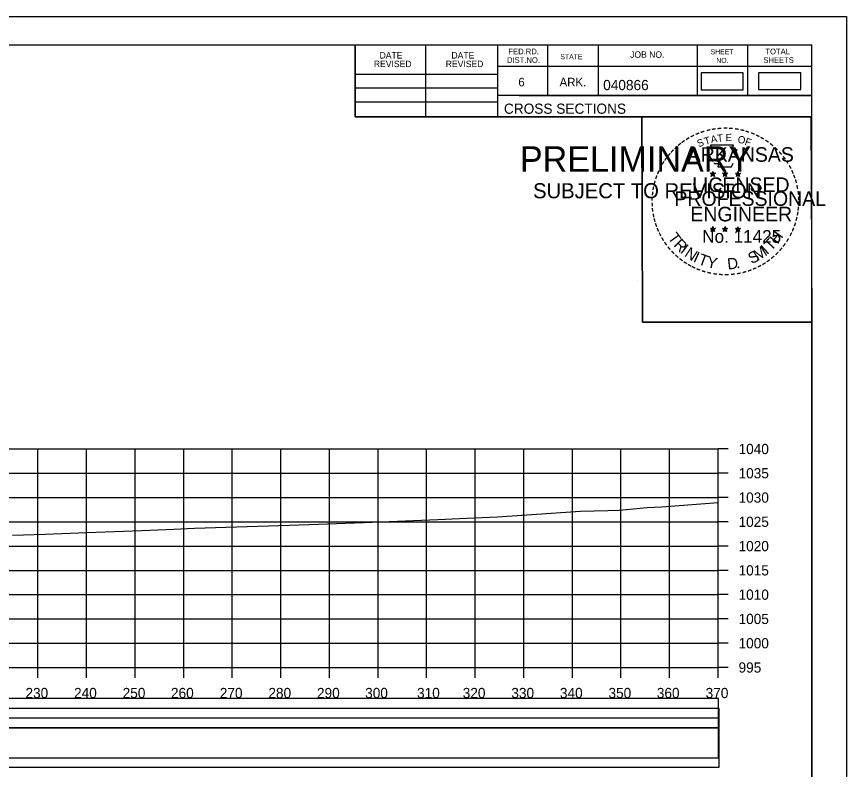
# Model space of a CAD drawing. Extents: x 1370565 to 1374448, y 301010 to 304637.
# Drawn here: x 1374277.1 to 1374447.9, y 301898 to 302053 of the extents above; entities that cross this region are included whole.
import ezdxf

# ---------------------------------------------------------------- set-up
doc = ezdxf.new("R2010")
doc.units = 0
for name, color, linetype in [('Default', 7, 'Continuous'), ('R_Axis', 7, 'Continuous'), ('R_Axis Annot', 7, 'Continuous'), ('R_Border', 7, 'Continuous'), ('R_Border PE', 7, 'Continuous'), ('R_Border Prem', 7, 'Continuous'), ('R_Drive', 7, 'Continuous'), ('R_Exist Surface', 7, 'Continuous'), ('R_Grid', 7, 'Continuous'), ('R_No Plot', 7, 'Continuous')]:
    doc.layers.add(name, color=color, linetype=linetype)

msp = doc.modelspace()

# ---------------------------------------------------------------- linework, layer by layer
at = {"layer": 'Default'}
for points in [[(1374418.01, 302037.94), (1374426.7, 302037.94), (1374426.7, 302041.38), (1374418.01, 302041.38)], [(1373981.44, 301908.59), (1374421.61, 301908.59), (1374421.61, 301912.58), (1373981.44, 301912.58)], [(1373981.44, 301900.36), (1374421.61, 301900.36), (1374421.61, 301908.51), (1373981.44, 301908.51)]]:
    msp.add_lwpolyline(points, close=True, dxfattribs=at)
at = {"layer": 'R_Axis'}
for p, q in [((1374421.52, 301918.96), (1374421.52, 301963.96)), ((1374423.62, 301963.96), (1374421.52, 301963.96)), ((1374423.62, 301958.96), (1374421.52, 301958.96)), ((1374423.62, 301953.96), (1374421.52, 301953.96)), ((1374423.62, 301948.96), (1374421.52, 301948.96)), ((1374423.62, 301943.96), (1374421.52, 301943.96)), ((1374423.62, 301938.96), (1374421.52, 301938.96)), ((1374423.62, 301933.96), (1374421.52, 301933.96)), ((1374423.62, 301928.96), (1374421.52, 301928.96)), ((1374423.62, 301923.96), (1374421.52, 301923.96)), ((1373981.52, 301918.96), (1374421.52, 301918.96)), ((1374281.52, 301916.86), (1374281.52, 301918.96)), ((1374291.52, 301916.86), (1374291.52, 301918.96)), ((1374301.52, 301916.86), (1374301.52, 301918.96)), ((1374311.52, 301916.86), (1374311.52, 301918.96)), ((1374321.52, 301916.86), (1374321.52, 301918.96)), ((1374331.52, 301916.86), (1374331.52, 301918.96)), ((1374341.52, 301916.86), (1374341.52, 301918.96)), ((1374351.52, 301916.86), (1374351.52, 301918.96)), ((1374361.52, 301916.86), (1374361.52, 301918.96)), ((1374371.52, 301916.86), (1374371.52, 301918.96)), ((1374381.52, 301916.86), (1374381.52, 301918.96)), ((1374391.52, 301916.86), (1374391.52, 301918.96)), ((1374401.52, 301916.86), (1374401.52, 301918.96)), ((1374411.52, 301916.86), (1374411.52, 301918.96)), ((1374421.52, 301916.86), (1374421.52, 301918.96)), ((1374423.62, 301918.96), (1374421.52, 301918.96))]:
    msp.add_line(p, q, dxfattribs=at)
at = {"layer": 'R_Border'}
for p, q in [((1373966.52, 302047.15), (1374440.79, 302047.15)), ((1374346.83, 302032.33), (1374346.83, 302047.15)), ((1374361.35, 302032.33), (1374361.35, 302047.15)), ((1374376.14, 302047.15), (1374376.14, 302032.33)), ((1374386.4, 302047.15), (1374386.4, 302036.74)), ((1374396.81, 302047.15), (1374396.81, 302036.74)), ((1374417.18, 302047.15), (1374417.18, 302036.74)), ((1374427.59, 302047.15), (1374427.59, 302036.74)), ((1374440.79, 301738.96), (1374440.79, 302047.15)), ((1374440.79, 302042.77), (1374440.79, 302042.77)), ((1374346.83, 302041.12), (1374376.14, 302041.12)), ((1374440.79, 302042.74), (1374376.14, 302042.74)), ((1374346.83, 302038.33), (1374376.14, 302038.33)), ((1374440.79, 302036.74), (1374376.14, 302036.74)), ((1374380.58, 302036.74), (1374440.79, 302036.74)), ((1374346.83, 302035.42), (1374376.14, 302035.42)), ((1374440.79, 302032.33), (1374346.83, 302032.33))]:
    msp.add_line(p, q, dxfattribs=at)
at = {"layer": 'R_Border PE'}
for p, q in [((1374419.92, 302020.72), (1374420.44, 302020.55)), ((1374419.92, 302020.72), (1374420.3, 302020.65)), ((1374419.92, 302020.72), (1374420.28, 302020.53)), ((1374420.44, 302021.1), (1374420.38, 302020.72)), ((1374420.44, 302020.55), (1374420.44, 302021.1)), ((1374420.44, 302021.1), (1374420.52, 302020.72)), ((1374420.97, 302020.72), (1374420.44, 302020.55)), ((1374420.97, 302020.72), (1374420.54, 302020.64)), ((1374420.97, 302020.72), (1374420.66, 302020.56)), ((1374422.43, 302020.72), (1374422.95, 302020.55)), ((1374422.43, 302020.72), (1374422.81, 302020.65)), ((1374422.43, 302020.72), (1374422.78, 302020.53)), ((1374422.95, 302021.1), (1374422.89, 302020.72)), ((1374422.95, 302020.55), (1374422.95, 302021.1)), ((1374422.95, 302021.1), (1374423.02, 302020.72)), ((1374423.47, 302020.72), (1374422.95, 302020.55)), ((1374423.47, 302020.72), (1374423.04, 302020.64)), ((1374423.47, 302020.72), (1374423.16, 302020.56)), ((1374425.07, 302020.7), (1374425.6, 302020.53)), ((1374425.07, 302020.7), (1374425.45, 302020.63)), ((1374425.07, 302020.7), (1374425.43, 302020.52)), ((1374425.6, 302021.08), (1374425.53, 302020.7)), ((1374425.6, 302020.53), (1374425.6, 302021.08)), ((1374425.6, 302021.08), (1374425.67, 302020.7)), ((1374426.12, 302020.7), (1374425.6, 302020.53)), ((1374426.12, 302020.7), (1374425.69, 302020.62)), ((1374426.12, 302020.7), (1374425.81, 302020.55)), ((1374420.12, 302020.1), (1374420.44, 302020.55)), ((1374420.12, 302020.1), (1374420.31, 302020.47)), ((1374420.12, 302020.1), (1374420.44, 302020.43)), ((1374420.76, 302020.1), (1374420.44, 302020.55)), ((1374420.76, 302020.1), (1374420.44, 302020.43)), ((1374420.76, 302020.1), (1374420.56, 302020.54)), ((1374422.63, 302020.1), (1374422.95, 302020.55)), ((1374422.63, 302020.1), (1374422.81, 302020.47)), ((1374422.63, 302020.1), (1374422.95, 302020.43)), ((1374423.27, 302020.1), (1374422.95, 302020.55)), ((1374423.27, 302020.1), (1374422.95, 302020.43)), ((1374423.27, 302020.1), (1374423.06, 302020.54)), ((1374425.27, 302020.09), (1374425.6, 302020.53)), ((1374425.27, 302020.09), (1374425.46, 302020.45)), ((1374425.27, 302020.09), (1374425.59, 302020.41)), ((1374425.92, 302020.09), (1374425.59, 302020.41)), ((1374425.92, 302020.09), (1374425.6, 302020.53)), ((1374425.92, 302020.09), (1374425.71, 302020.52)), ((1374419.92, 302009.36), (1374420.44, 302009.19)), ((1374419.92, 302009.36), (1374420.29, 302009.29)), ((1374419.92, 302009.36), (1374420.27, 302009.17)), ((1374420.11, 302008.74), (1374420.44, 302009.19)), ((1374420.11, 302008.74), (1374420.3, 302009.11)), ((1374420.11, 302008.74), (1374420.44, 302009.07)), ((1374420.44, 302009.74), (1374420.38, 302009.36)), ((1374420.44, 302009.19), (1374420.44, 302009.74)), ((1374420.44, 302009.74), (1374420.51, 302009.36)), ((1374420.96, 302009.36), (1374420.44, 302009.19)), ((1374420.76, 302008.74), (1374420.44, 302009.19)), ((1374420.76, 302008.74), (1374420.44, 302009.07)), ((1374420.96, 302009.36), (1374420.53, 302009.28)), ((1374420.76, 302008.74), (1374420.55, 302009.18)), ((1374420.96, 302009.36), (1374420.65, 302009.2)), ((1374422.42, 302009.36), (1374422.94, 302009.19)), ((1374422.42, 302009.36), (1374422.8, 302009.29)), ((1374422.42, 302009.36), (1374422.77, 302009.17)), ((1374422.62, 302008.74), (1374422.94, 302009.19)), ((1374422.62, 302008.74), (1374422.81, 302009.11)), ((1374422.62, 302008.74), (1374422.94, 302009.07)), ((1374422.94, 302009.74), (1374422.88, 302009.36)), ((1374422.94, 302009.19), (1374422.94, 302009.74)), ((1374422.94, 302009.74), (1374423.02, 302009.36)), ((1374423.46, 302009.36), (1374422.94, 302009.19)), ((1374423.26, 302008.74), (1374422.94, 302009.19)), ((1374423.26, 302008.74), (1374422.94, 302009.07)), ((1374423.46, 302009.36), (1374423.03, 302009.28)), ((1374423.26, 302008.74), (1374423.06, 302009.18)), ((1374423.46, 302009.36), (1374423.16, 302009.2)), ((1374425.07, 302009.34), (1374425.59, 302009.18)), ((1374425.07, 302009.34), (1374425.45, 302009.27)), ((1374425.07, 302009.34), (1374425.42, 302009.16)), ((1374425.27, 302008.73), (1374425.59, 302009.18)), ((1374425.27, 302008.73), (1374425.46, 302009.1)), ((1374425.27, 302008.73), (1374425.59, 302009.06)), ((1374425.59, 302009.72), (1374425.53, 302009.34)), ((1374425.59, 302009.18), (1374425.59, 302009.72)), ((1374425.59, 302009.72), (1374425.67, 302009.35)), ((1374426.11, 302009.34), (1374425.59, 302009.18)), ((1374425.91, 302008.73), (1374425.59, 302009.18)), ((1374425.91, 302008.73), (1374425.59, 302009.05)), ((1374426.11, 302009.34), (1374425.68, 302009.27)), ((1374425.91, 302008.73), (1374425.71, 302009.17)), ((1374426.11, 302009.34), (1374425.81, 302009.19))]:
    msp.add_line(p, q, dxfattribs=at)
for points in [[(1374419.98, 302026.53), (1374420.39, 302025.29)], [(1374425.25, 302025.15), (1374425.46, 302025.58), (1374424.43, 302025.54), (1374424.66, 302026.53), (1374419.98, 302026.53)], [(1374420.72, 302022.9), (1374420.72, 302022.77), (1374421.57, 302022.74), (1374421.48, 302022.03), (1374424.29, 302022.03), (1374424.59, 302022.83)], [(1374420.44, 302021.1), (1374420.76, 302020.1), (1374419.92, 302020.72), (1374420.97, 302020.72), (1374420.12, 302020.1), (1374420.44, 302021.1)], [(1374422.95, 302021.1), (1374423.27, 302020.1), (1374422.43, 302020.72), (1374423.47, 302020.72), (1374422.63, 302020.1), (1374422.95, 302021.1)], [(1374425.6, 302021.08), (1374425.92, 302020.09), (1374425.07, 302020.7), (1374426.12, 302020.7), (1374425.27, 302020.09), (1374425.6, 302021.08)], [(1374420.44, 302009.74), (1374420.76, 302008.74), (1374419.92, 302009.36), (1374420.96, 302009.36), (1374420.11, 302008.74), (1374420.44, 302009.74)], [(1374422.94, 302009.74), (1374423.26, 302008.74), (1374422.42, 302009.36), (1374423.46, 302009.36), (1374422.62, 302008.74), (1374422.94, 302009.74)], [(1374425.59, 302009.72), (1374425.91, 302008.73), (1374425.07, 302009.34), (1374426.11, 302009.34), (1374425.27, 302008.73), (1374425.59, 302009.72)]]:
    msp.add_lwpolyline(points, dxfattribs=at)
for centre, radius in [((1374420.44, 302020.55), 0.258), ((1374420.44, 302020.55), 0.217), ((1374420.44, 302020.55), 0.174), ((1374420.44, 302020.55), 0.149), ((1374420.44, 302020.55), 0.112), ((1374420.44, 302020.55), 0.0743), ((1374420.44, 302020.55), 0.0445), ((1374422.95, 302020.55), 0.258), ((1374422.95, 302020.55), 0.217), ((1374422.95, 302020.55), 0.174), ((1374422.95, 302020.55), 0.149), ((1374422.95, 302020.55), 0.112), ((1374422.95, 302020.55), 0.0743), ((1374422.95, 302020.55), 0.0445), ((1374425.59, 302020.53), 0.258), ((1374425.59, 302020.53), 0.217), ((1374425.59, 302020.53), 0.174), ((1374425.59, 302020.53), 0.149), ((1374425.59, 302020.53), 0.112), ((1374425.59, 302020.53), 0.0743), ((1374425.59, 302020.53), 0.0445), ((1374420.44, 302009.19), 0.258), ((1374420.44, 302009.19), 0.217), ((1374420.44, 302009.19), 0.174), ((1374420.44, 302009.19), 0.149), ((1374420.44, 302009.19), 0.112), ((1374420.44, 302009.19), 0.0743), ((1374420.44, 302009.19), 0.0445), ((1374422.94, 302009.19), 0.258), ((1374422.94, 302009.19), 0.217), ((1374422.94, 302009.19), 0.174), ((1374422.94, 302009.19), 0.149), ((1374422.94, 302009.19), 0.112), ((1374422.94, 302009.19), 0.0743), ((1374422.94, 302009.19), 0.0445), ((1374425.59, 302009.17), 0.258), ((1374425.59, 302009.17), 0.217), ((1374425.59, 302009.17), 0.174), ((1374425.59, 302009.17), 0.149), ((1374425.59, 302009.17), 0.112), ((1374425.59, 302009.17), 0.0743), ((1374425.59, 302009.17), 0.0445)]:
    msp.add_circle(centre, radius, dxfattribs=at)
at = {"layer": 'R_Drive'}
for points in [[(1374429.82, 302037.96), (1374438.51, 302037.96), (1374438.51, 302041.4), (1374429.82, 302041.4)], [(1373981.52, 301906.55), (1374421.73, 301906.55), (1374421.73, 301910.55), (1373981.52, 301910.55)], [(1373981.52, 301898.41), (1374421.73, 301898.41), (1374421.73, 301906.55), (1373981.52, 301906.55)]]:
    msp.add_lwpolyline(points, close=True, dxfattribs=at)
at = {"layer": 'R_Exist Surface'}
msp.add_lwpolyline([(1374276.28, 301946.22), (1374283, 301946.42), (1374291.57, 301946.74), (1374302.88, 301947.2), (1374309.5, 301947.48), (1374313.77, 301947.68), (1374333.33, 301948.28), (1374339.28, 301948.45), (1374346.68, 301948.74), (1374352.19, 301948.98), (1374363.86, 301949.45), (1374368.3, 301949.66), (1374376.11, 301950.02), (1374393.22, 301951.13), (1374398.85, 301951.26), (1374401.13, 301951.36), (1374406.9, 301951.89), (1374409.92, 301952.08), (1374421.52, 301952.92)], dxfattribs=at)
at = {"layer": 'R_Grid'}
for p, q in [((1373981.52, 301963.96), (1374421.52, 301963.96)), ((1374281.52, 301918.96), (1374281.52, 301963.96)), ((1374291.52, 301918.96), (1374291.52, 301963.96)), ((1374301.52, 301918.96), (1374301.52, 301963.96)), ((1374311.52, 301918.96), (1374311.52, 301963.96)), ((1374321.52, 301918.96), (1374321.52, 301963.96)), ((1374331.52, 301918.96), (1374331.52, 301963.96)), ((1374341.52, 301918.96), (1374341.52, 301963.96)), ((1374351.52, 301918.96), (1374351.52, 301963.96)), ((1374361.52, 301918.96), (1374361.52, 301963.96)), ((1374371.52, 301918.96), (1374371.52, 301963.96)), ((1374381.52, 301918.96), (1374381.52, 301963.96)), ((1374391.52, 301918.96), (1374391.52, 301963.96)), ((1374401.52, 301918.96), (1374401.52, 301963.96)), ((1374411.52, 301918.96), (1374411.52, 301963.96)), ((1374421.52, 301918.96), (1374421.52, 301963.96)), ((1373981.52, 301958.96), (1374421.52, 301958.96)), ((1373981.52, 301953.96), (1374421.52, 301953.96)), ((1373981.52, 301948.96), (1374421.52, 301948.96)), ((1373981.52, 301943.96), (1374421.52, 301943.96)), ((1373981.52, 301938.96), (1374421.52, 301938.96)), ((1373981.52, 301933.96), (1374421.52, 301933.96)), ((1373981.52, 301928.96), (1374421.52, 301928.96)), ((1373981.52, 301923.96), (1374421.52, 301923.96)), ((1373981.52, 301918.96), (1374421.52, 301918.96))]:
    msp.add_line(p, q, dxfattribs=at)
at = {"layer": 'R_No Plot'}
for p, q in [((1373947.92, 302053), (1374447.92, 302053)), ((1374404.85, 301998.65), (1374404.85, 301998.65))]:
    msp.add_line(p, q, dxfattribs=at)
for points in [[(1373947.91, 302053), (1374447.92, 302053), (1374447.92, 301732.99), (1373947.91, 301732.99)], [(1374317.4, 302047.15), (1374346.83, 302047.15), (1374346.83, 302032.33), (1374371, 302032.33), (1374405.8, 302032.33), (1374405.98, 301990.1), (1374440.79, 301990.1), (1374440.79, 301738.96), (1373966.52, 301738.96), (1373966.52, 302047.15)], [(1374405.8, 302032.33), (1374440.61, 302032.33), (1374440.79, 301990.1), (1374405.98, 301990.1)]]:
    msp.add_lwpolyline(points, close=True, dxfattribs=at)

# ---------------------------------------------------------------- texts
at = {"layer": 'R_Axis Annot'}
for s, p in [('1040', (1374425.72, 301962.91)), ('1035', (1374425.72, 301957.91)), ('1030', (1374425.72, 301952.91)), ('1025', (1374425.72, 301947.91)), ('1020', (1374425.72, 301942.91)), ('1015', (1374425.72, 301937.91)), ('1010', (1374425.72, 301932.91)), ('1005', (1374425.72, 301927.91)), ('1000', (1374425.72, 301922.91)), ('995', (1374425.72, 301917.91)), ('230', (1374278.95, 301912.66)), ('240', (1374288.95, 301912.66)), ('250', (1374298.95, 301912.66)), ('260', (1374308.9, 301912.66)), ('270', (1374318.95, 301912.66)), ('280', (1374328.95, 301912.66)), ('290', (1374338.95, 301912.66)), ('300', (1374348.87, 301912.66)), ('310', (1374359.55, 301912.66)), ('320', (1374368.95, 301912.66)), ('330', (1374378.95, 301912.66)), ('340', (1374388.95, 301912.66)), ('350', (1374398.95, 301912.66)), ('360', (1374408.9, 301912.66)), ('370', (1374418.95, 301912.66))]:
    msp.add_text(s, height=2.1, dxfattribs=at).set_placement(p)
at = {"layer": 'R_Border'}
for s, height, p in [('FED.RD.', 1.173, (1374378.36, 302045.23)), ('SHEET', 1.026, (1374419.97, 302045.23)), ('TOTAL', 1.173, (1374431.25, 302045.23)), ('DATE', 1.319, (1374351.84, 302044.36)), ('DATE', 1.319, (1374366.63, 302044.36)), ('DIST.NO.', 1.173, (1374378.06, 302043.46)), ('STATE', 1.026, (1374389.04, 302044.21)), ('JOB NO.', 1.319, (1374403.41, 302044.51)), ('NO.', 1.026, (1374421.14, 302043.46)), ('SHEETS', 1.173, (1374430.83, 302043.46)), ('REVISED', 1.319, (1374350.67, 302042.59)), ('REVISED', 1.319, (1374365.46, 302042.59)), ('6', 1.76, (1374380.4, 302038.63)), ('ARK.', 1.758, (1374388.89, 302038.63)), ('040866', 2.1, (1374397.86, 302037.85)), ('CROSS SECTIONS', 2.1, (1374377.44, 302032.98))]:
    msp.add_text(s, height=height, rotation=360, dxfattribs=at).set_placement(p)
at = {"layer": 'R_Border PE'}
for s, height, rotation, p in [('-', 2.4, 24.3072, (1374417.15, 302027.82)), ('-', 2.4, 19.1761, (1374418.1, 302028.22)), ('-', 2.4, 13.6301, (1374419.23, 302028.59)), ('-', 2.4, 10.2193, (1374420.25, 302028.83)), ('-', 2.4, 5.8968, (1374421.34, 302028.99)), ('-', 2.4, 0.1862, (1374422.5, 302029.1)), ('-', 2.4, 357.743, (1374423.58, 302029.08)), ('-', 2.4, 352.1617, (1374424.7, 302029)), ('-', 2.4, 347.2049, (1374425.78, 302028.83)), ('-', 2.4, 342.3362, (1374426.73, 302028.59)), ('-', 2.4, 337.8551, (1374427.83, 302028.26)), ('-', 2.4, 36.2317, (1374414.44, 302026.2)), ('-', 2.4, 34.0636, (1374415.31, 302026.79)), ('-', 2.4, 28.7918, (1374416.2, 302027.34)), ('S', 1.5, 21.594, (1374417.52, 302026.05)), ('T', 1.5, 16.4036, (1374418.89, 302026.55)), ('A', 1.5, 11.2132, (1374420.13, 302026.92)), ('T', 1.5, 6.0228, (1374421.4, 302027.17)), ('E', 1.5, 0.8323, (1374423.06, 302027.34)), ('O', 1.5, 350.4515, (1374425.46, 302027.02)), ('F', 1.5, 340.0707, (1374426.89, 302026.68)), ('-', 2.4, 334.1211, (1374428.78, 302027.85)), ('-', 2.4, 329.6409, (1374429.65, 302027.43)), ('-', 2.4, 325.8627, (1374430.61, 302026.89)), ('-', 2.4, 42.9622, (1374413.08, 302025)), ('-', 2.4, 38.9507, (1374413.73, 302025.63)), ('ARKANSAS', 3, 360, (1374415.26, 302023.1)), ('-', 2.4, 320.5297, (1374431.53, 302026.25)), ('-', 2.4, 315.5786, (1374432.43, 302025.52)), ('-', 2.4, 54.2325, (1374411.18, 302022.71)), ('-', 2.4, 50.6142, (1374411.8, 302023.56)), ('-', 2.4, 48.4231, (1374412.41, 302024.29)), ('-', 2.4, 309.8797, (1374433.28, 302024.69)), ('-', 2.4, 306.6522, (1374434.07, 302023.79)), ('-', 2.4, 62.8713, (1374410.23, 302021)), ('-', 2.4, 58.0706, (1374410.69, 302021.92)), ('-', 2.1, 303.6753, (1374434.8, 302022.94)), ('-', 2.4, 299.6684, (1374435.27, 302022.03)), ('-', 2.4, 67.7743, (1374409.84, 302020.08)), ('-', 2.4, 294.6628, (1374435.76, 302021.11)), ('-', 2.4, 75.461, (1374409.21, 302018.06)), ('-', 2.4, 72.3945, (1374409.51, 302019.14)), ('LICENSED', 3, 360, (1374416.16, 302016.88)), ('DWB', 0.015, 360, (1374420.43, 302020.54)), ('DWB', 0.015, 360, (1374422.93, 302020.54)), ('DWB', 0.015, 360, (1374425.58, 302020.53)), ('-', 2.4, 290.5728, (1374436.15, 302020.24)), ('-', 2.4, 285.1233, (1374436.5, 302019.37)), ('-', 2.4, 81.2013, (1374409.01, 302016.99)), ('-', 2.4, 280.5493, (1374436.8, 302018.26)), ('-', 2.4, 89.0622, (1374408.86, 302014.91)), ('-', 2.4, 85.1863, (1374408.9, 302015.96)), ('PROFESSIONAL', 3, 360, (1374412.52, 302014.02)), ('-', 2.4, 276.5962, (1374437.04, 302017.11)), ('-', 2.4, 274.3301, (1374437.13, 302016.02)), ('-', 2.4, 94.1959, (1374408.92, 302013.82)), ('ENGINEER', 3, 360, (1374415.8, 302010.83)), ('-', 2.4, 263.5172, (1374437.15, 302014.08)), ('-', 2.4, 269.9407, (1374437.18, 302015.08)), ('-', 2.4, 98.9479, (1374409.02, 302012.82)), ('-', 2.4, 101.7149, (1374409.23, 302011.72)), ('-', 2.4, 260.9953, (1374437.05, 302013.1)), ('-', 2.4, 105.4578, (1374409.47, 302010.83)), ('-', 2.4, 109.0874, (1374409.79, 302009.88)), ('-', 2.4, 252.8681, (1374436.61, 302011)), ('-', 2.4, 255.7626, (1374436.88, 302012.08)), ('-', 2.4, 114.0643, (1374410.17, 302008.99)), ('T', 2.31, 306.0406, (1374411.08, 302007.45)), ('No. 11425', 2.635, 360, (1374418.24, 302006.41)), ('DWB', 0.015, 360, (1374420.42, 302009.18)), ('DWB', 0.015, 360, (1374422.92, 302009.18)), ('DWB', 0.015, 360, (1374425.57, 302009.17)), ('H', 2.31, 54.6088, (1374433.76, 302006)), ('-', 2.4, 247.8887, (1374436.27, 302009.99)), ('-', 2.4, 115.7289, (1374410.63, 302008.06)), ('-', 2.4, 120.4471, (1374411.17, 302007.18)), ('R', 2.31, 314.005, (1374412.22, 302005.88)), ('T', 2.31, 46.6444, (1374432.42, 302004.59)), ('-', 2.4, 239.0712, (1374435.29, 302007.92)), ('-', 2.4, 244.6197, (1374435.88, 302009.05)), ('-', 2.4, 125.8934, (1374411.77, 302006.34)), ('-', 2.4, 130.7181, (1374412.46, 302005.51)), ('I', 2.31, 321.9694, (1374413.57, 302004.48)), ('N', 2.31, 326.5002, (1374414.42, 302003.77)), ('M', 2.31, 32.6563, (1374429.66, 302002.6)), ('I', 2.31, 42.1136, (1374431.58, 302003.87)), ('-', 2.4, 231.2538, (1374434.04, 302006.09)), ('-', 2.4, 233.8452, (1374434.69, 302006.94)), ('-', 2.4, 134.2238, (1374413.24, 302004.69)), ('-', 2.4, 138.9338, (1374414.03, 302004)), ('I', 2.31, 335.3603, (1374416.24, 302002.59)), ('T', 2.31, 339.8912, (1374417.23, 302002.1)), ('Y', 2.31, 347.8556, (1374419.05, 302001.43)), ('S', 2.31, 26.9312, (1374428.4, 302001.99)), ('-', 2.4, 221.0851, (1374432.54, 302004.48)), ('-', 2.4, 225.7653, (1374433.32, 302005.24)), ('-', 2.4, 144.6463, (1374414.86, 302003.39)), ('-', 2.4, 148.0898, (1374415.7, 302002.83)), ('-', 2.4, 151.5704, (1374416.57, 302002.34)), ('D', 2.31, 6.3969, (1374423.53, 302000.89)), ('-', 2.4, 207.3568, (1374430.08, 302002.67)), ('-', 2.4, 212.2491, (1374430.92, 302003.19)), ('-', 2.4, 215.7363, (1374431.72, 302003.77)), ('-', 2.4, 154.6002, (1374417.35, 302001.97)), ('-', 2.4, 158.5612, (1374418.29, 302001.59)), ('-', 2.4, 162.7983, (1374419.32, 302001.27)), ('-', 2.4, 167.5555, (1374420.39, 302001.03)), ('-', 2.4, 173.1155, (1374421.55, 302000.86)), ('-', 2.4, 185.8167, (1374425, 302000.93)), ('-', 2.4, 191.2858, (1374426.11, 302001.12)), ('.', 2.31, 13.7642, (1374425.32, 302001.09)), ('-', 2.4, 195.4743, (1374427.2, 302001.42)), ('-', 2.4, 200.7184, (1374428.21, 302001.78)), ('-', 2.4, 204.2516, (1374429.14, 302002.19)), ('-', 2.4, 176.5183, (1374422.67, 302000.78)), ('-', 2.4, 181.5918, (1374423.79, 302000.81))]:
    msp.add_text(s, height=height, rotation=rotation, dxfattribs=at).set_placement(p)
at = {"layer": 'R_Border Prem'}
for s, height, p in [('PRELIMINARY', 5.25, (1374380.72, 302021.03)), ('DWB', 0.015, (1374381.84, 302023.8)), ('SUBJECT TO REVISION', 3.1127, (1374383.43, 302015.58))]:
    msp.add_text(s, height=height, rotation=360, dxfattribs=at).set_placement(p)

doc.saveas('drawing.dxf')
